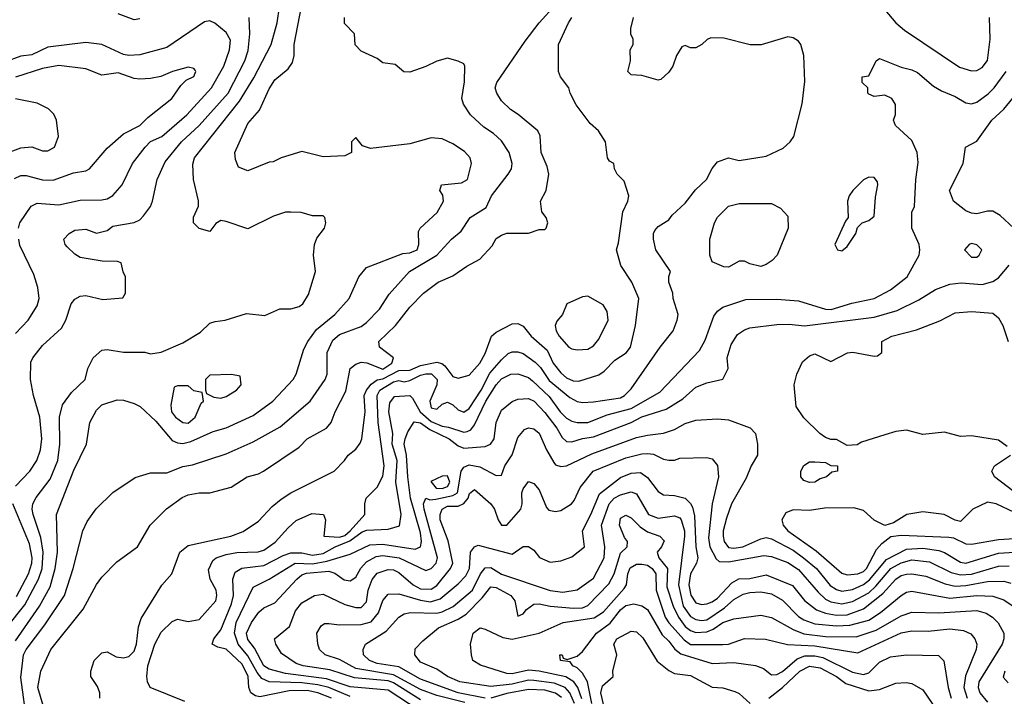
# Model space of a CAD drawing. Header units: inches. Extents: x 1793389 to 1900389, y 320802 to 470796.
# Tile 301 of 656: x 1835626 to 1839272, y 403857 to 406362. Entities that reach past the tile are written whole.
import ezdxf

# ---------------------------------------------------------------- set-up
doc = ezdxf.new("R2010")
doc.units = ezdxf.units.IN
doc.header["$MEASUREMENT"] = 0
doc.layers.add('B8430', color=7, linetype='Continuous')

msp = doc.modelspace()

# ---------------------------------------------------------------- linework, layer by layer
at = {"layer": 'B8430', "color": 2}
for points, elevation in [([(1835610, 404062), (1835698.9, 404190), (1835738, 404262), (1835756.9, 404330), (1835765.1, 404390), (1835762, 404530), (1835826.5, 404693.5), (1835873.2, 404790), (1835886, 404870), (1835910, 404916), (1835930, 404936), (1835986, 404954), (1836010, 404953), (1836050, 404940.5), (1836071.3, 404930), (1836130, 404875.5), (1836190, 404804), (1836210, 404794.9), (1836230, 404792.4), (1836259.7, 404800.3), (1836342.6, 404837.4), (1836390, 404850.4), (1836490, 404896.3), (1836562.7, 404950), (1836638, 405030), (1836649.5, 405050), (1836677.5, 405142.5), (1836692.7, 405170), (1836725.3, 405214.7), (1836792.3, 405270), (1836846, 405330), (1836881.2, 405410), (1836910, 405444.7), (1837043.9, 405496.1), (1837070, 405499.3), (1837098, 405510), (1837103.7, 405530), (1837102, 405578), (1837109, 405590), (1837171.5, 405648.5), (1837195.1, 405690), (1837192.1, 405712.1), (1837181.2, 405730), (1837188, 405750), (1837262, 405758), (1837284, 405770), (1837299, 405830), (1837294, 405850), (1837273.4, 405873.4), (1837230, 405902.7), (1837190, 405921.2), (1837150, 405925.2), (1837070, 405902.7), (1836925.2, 405885.2), (1836895.3, 405895.3), (1836870, 405926), (1836854, 405910), (1836854, 405870), (1836830, 405858), (1836750, 405854), (1836670, 405874), (1836594, 405850), (1836564.7, 405835.3), (1836550, 405834), (1836470, 405802), (1836436.4, 405816.4), (1836424.7, 405844.7), (1836422, 405870), (1836470, 405978), (1836513.3, 406026.7), (1836550, 406106), (1836570, 406138.8), (1836620.1, 406179.9), (1836636.2, 406203.8), (1836642, 406230), (1836642, 406270), (1836676.2, 406450)], 306), ([(1835722, 403790), (1835692.7, 403890), (1835704.5, 403950), (1835740.9, 404030), (1835860.1, 404179.9), (1835910, 404271.3), (1835930, 404298), (1835985.6, 404354.4), (1836062, 404410), (1836109, 404490), (1836169.5, 404550.5), (1836227.5, 404592.5), (1836250, 404602.8), (1836290, 404610.7), (1836330, 404610.8), (1836409.3, 404630.7), (1836468, 404670), (1836510, 404680.7), (1836528.7, 404690), (1836661.2, 404778.8), (1836690, 404810.7), (1836762, 404850), (1836779, 404870), (1836794, 404910), (1836833.4, 404986.6), (1836849.8, 405070.2), (1836870, 405086.4), (1836890, 405093.8), (1836911.1, 405091.1), (1836970, 405068.2), (1837004.2, 405090), (1837009.5, 405110), (1836958.4, 405150), (1836955.1, 405170), (1837017, 405230), (1837070, 405297.3), (1837121.2, 405350), (1837175.3, 405390), (1837230, 405414), (1837282, 405450), (1837330, 405474.8), (1837375.5, 405524.5), (1837390, 405551.3), (1837410, 405564.7), (1837430, 405571), (1837510, 405571), (1837550, 405584.7), (1837570, 405584.7), (1837575.3, 405590), (1837582, 405610), (1837575.3, 405630), (1837559, 405650), (1837554, 405690), (1837575.3, 405730), (1837585.2, 405790), (1837578.6, 405818.6), (1837557.2, 405870), (1837552.5, 405932.5), (1837544, 405950), (1837471.5, 406011.5), (1837442.7, 406030), (1837410, 406061.2), (1837392.7, 406090), (1837387, 406110), (1837392.7, 406130), (1837497, 406283), (1837549.2, 406350), (1837610, 406417.3)], 298), ([(1835576.9, 404110), (1835645.1, 404194.9), (1835695.6, 404290), (1835708.7, 404330), (1835713.1, 404390), (1835704.2, 404444.2), (1835675.1, 404530), (1835671.8, 404550), (1835674.5, 404570), (1835686.7, 404593.3), (1835738.8, 404661.2), (1835766.6, 404730), (1835774.3, 404790), (1835773.6, 404890), (1835784.2, 404935.8), (1835818, 404982), (1835868.7, 405030), (1835878, 405070), (1835898, 405110), (1835930, 405138), (1835950, 405141), (1836010, 405131), (1836088.9, 405131.1), (1836110, 405124.7), (1836150, 405131.3), (1836230, 405166), (1836295.5, 405204.5), (1836330, 405238), (1836350, 405244.7), (1836386, 405250), (1836465.6, 405274.4), (1836533.6, 405266.4), (1836588.4, 405291.6), (1836630, 405291), (1836660.2, 405299.8), (1836674, 405310), (1836695.5, 405344.5), (1836721.2, 405430), (1836713.2, 405490), (1836717.2, 405530), (1836726.6, 405553.4), (1836754, 405590), (1836759, 405610), (1836755.3, 405630), (1836750, 405635.3), (1836710, 405635.3), (1836668.4, 405648.4), (1836630, 405649), (1836610, 405649), (1836565.4, 405634.6), (1836470, 405588), (1836390, 405615.3), (1836370, 405618), (1836352, 405608), (1836330, 405578), (1836290, 405588.7), (1836268.7, 405610), (1836268.9, 405631.1), (1836288.4, 405671.6), (1836288.4, 405691.6), (1836269.2, 405770), (1836266.8, 405826.8), (1836272.7, 405850), (1836439.5, 406060.5), (1836493, 406147), (1836556.9, 406270), (1836579.5, 406350), (1836587.6, 406410)], 310), ([(1836070, 406365.2), (1836050, 406361.2), (1835990, 406384)], 314), ([(1838830, 406398.8), (1838870.8, 406350), (1838902.8, 406322.8), (1839105.7, 406185.7), (1839150, 406173), (1839170, 406173.4), (1839190, 406184.9), (1839209.6, 406210.4), (1839219.7, 406290), (1839216.9, 406370)], 290), ([(1835620.9, 405590), (1835626.6, 405610), (1835668.3, 405671.7), (1835690, 405683), (1835770, 405676.4), (1835850, 405694.4), (1835930, 405694.9), (1835950, 405699.1), (1835970, 405710.8), (1836005.2, 405750), (1836043.7, 405830), (1836090, 405890.6), (1836110, 405910.4), (1836152.3, 405930), (1836244.5, 406010), (1836336, 406110), (1836381.6, 406190), (1836402.9, 406250), (1836406.6, 406286.6), (1836390, 406314), (1836348.9, 406348.9), (1836330, 406358), (1836310, 406354), (1836170, 406259.5), (1836070, 406232), (1836030.4, 406229.6), (1836010, 406233.6), (1835930, 406269.6), (1835870, 406278), (1835730, 406260.7), (1835670, 406231.8), (1835630, 406227), (1835570, 406204.2)], 318), ([(1835610, 404634.8), (1835662.7, 404690), (1835689.6, 404730.4), (1835702.9, 404770), (1835707.3, 404810), (1835700.7, 404890), (1835677, 404970), (1835666, 405030), (1835666.3, 405093.7), (1835674, 405110), (1835710, 405156), (1835780.1, 405219.9), (1835796, 405250), (1835816, 405310), (1835830, 405326.8), (1835850, 405338.8), (1835870, 405340.7), (1835933.6, 405326.4), (1836007.3, 405332.7), (1836018, 405350), (1836018, 405410), (1836008.4, 405428.4), (1836002, 405462), (1835987.3, 405467.3), (1835931.6, 405468.4), (1835850, 405482), (1835830, 405494), (1835801.5, 405521.5), (1835794, 405530), (1835789, 405550), (1835808.7, 405570), (1835830, 405582.8), (1835870, 405586), (1835910, 405572), (1835950, 405582), (1835970, 405598), (1836050, 405610.8), (1836070, 405621), (1836084.1, 405635.9), (1836109.5, 405670.5), (1836118, 405690), (1836135.1, 405770), (1836164.4, 405835.6), (1836225.1, 405910), (1836289.8, 405970.2), (1836397.3, 406090), (1836458.9, 406210), (1836472.1, 406247.9), (1836477.6, 406310), (1836476, 406370)], 314), ([(1835653.2, 403753.2), (1835630, 403926), (1835639.7, 404010), (1835649.8, 404030.2), (1835718.4, 404121.6), (1835791.6, 404230), (1835823.6, 404330), (1835859.3, 404470), (1835875.5, 404504.5), (1835909.4, 404550.6), (1835970, 404611), (1836053.2, 404666.8), (1836110, 404684), (1836170, 404684), (1836230, 404708), (1836265.8, 404714.2), (1836390, 404754), (1836490, 404799.3), (1836590, 404854), (1836701.2, 404950), (1836757, 405030), (1836763.7, 405050), (1836764.2, 405130), (1836785, 405175), (1836810, 405197), (1836890, 405225.5), (1836910, 405240.7), (1836958, 405290), (1836993.8, 405346.2), (1837069.5, 405430), (1837170, 405490.4), (1837225.2, 405550), (1837260.9, 405579.1), (1837294, 405630), (1837353.3, 405666.7), (1837372.7, 405710), (1837435.1, 405790), (1837446.6, 405810), (1837449.4, 405830), (1837438, 405870), (1837410, 405913.2), (1837380.7, 405940.7), (1837343.9, 405963.9), (1837295.3, 406010), (1837269.5, 406049.5), (1837262.7, 406070), (1837272.3, 406132.3), (1837274, 406190), (1837270, 406198), (1837250, 406208.7), (1837210, 406219), (1837170, 406209), (1837130, 406189), (1837070, 406168), (1837048.4, 406168.4), (1837016.4, 406196.4), (1836970, 406202), (1836950, 406218), (1836890, 406246), (1836868.4, 406268.4), (1836866, 406310), (1836828.4, 406348.4), (1836828, 406370)], 302), ([(1835922, 403850), (1835922, 403870), (1835913.6, 403893.6), (1835888.7, 403930), (1835888.7, 403950), (1835902, 403990), (1835930, 404018), (1835950, 404022), (1835983.5, 404003.5), (1836010, 403998.8), (1836030, 404004), (1836050, 404024), (1836058, 404050), (1836065.4, 404114.6), (1836075.3, 404144.7), (1836152.1, 404267.9), (1836188.7, 404310), (1836219, 404390), (1836250, 404414.8), (1836408, 404450), (1836453.4, 404466.6), (1836510, 404504.9), (1836561, 404559), (1836593.4, 404586.6), (1836630, 404610.7), (1836790, 404691), (1836828.7, 404730), (1836842, 404750), (1836870, 404771.3), (1836886.3, 404793.7), (1836892.3, 404810), (1836904.7, 404910), (1836901.7, 404970), (1836909.8, 404990), (1836927.2, 405012.8), (1836950, 405028.2), (1836970, 405031.8), (1837030, 405063.5), (1837070, 405064.9), (1837110, 405081.8), (1837170, 405094), (1837188.9, 405088.9), (1837200.3, 405080.3), (1837230, 405040.7), (1837250, 405034.8), (1837290, 405046), (1837329.4, 405090.6), (1837350, 405126), (1837372.7, 405190), (1837390, 405204.9), (1837450, 405236), (1837470, 405237.3), (1837490, 405227.3), (1837519.3, 405190), (1837579, 405139), (1837601.1, 405090), (1837630, 405054.9), (1837650, 405035.5), (1837675.1, 405024.9), (1837696.6, 405023.4), (1837770, 405047.3), (1837790, 405060.7), (1837830, 405102), (1837871, 405129), (1837887.6, 405150), (1837906.6, 405230), (1837918, 405330), (1837892, 405390), (1837852.1, 405452.1), (1837836, 405510), (1837843.7, 405536.3), (1837859.3, 405650), (1837877.2, 405690), (1837881.2, 405710), (1837864, 405764), (1837838, 405790), (1837828, 405810), (1837826, 405830), (1837810, 405838), (1837802, 405850), (1837795.3, 405910), (1837768.7, 405950), (1837738, 405978), (1837687, 406047), (1837664, 406090), (1837659, 406110), (1837629, 406150), (1837621.2, 406170), (1837620.9, 406250), (1837620.9, 406270), (1837658, 406350), (1837670, 406370.7)], 294), ([(1836237.4, 403837.4), (1836109.3, 403890), (1836099.5, 403910), (1836096.2, 403930), (1836099.7, 403970), (1836126, 404050), (1836150, 404094.8), (1836190, 404134), (1836210, 404142), (1836250, 404133.4), (1836290, 404140.7), (1836351.6, 404210), (1836355.6, 404230), (1836353.3, 404250), (1836331.6, 404290), (1836324.9, 404324.9), (1836340.9, 404359.1), (1836353.2, 404370), (1836390, 404381.7), (1836430, 404388.8), (1836508.2, 404391.8), (1836530, 404397.6), (1836572.2, 404427.8), (1836619.3, 404480.7), (1836650, 404508), (1836706.9, 404533.1), (1836750.6, 404530), (1836758.7, 404510), (1836752, 404450), (1836810, 404445.9), (1836830, 404452.7), (1836850, 404469.2), (1836904.2, 404530), (1836904, 404570), (1836908.7, 404590), (1836950, 404631), (1836970, 404671.3), (1836975.8, 404710), (1836952.9, 404870), (1836949.8, 404970), (1836959.7, 404990), (1837010, 405021.2), (1837030, 405026.5), (1837050, 405021.3), (1837070, 405025.8), (1837110, 405045.4), (1837130, 405051), (1837150.2, 405050.2), (1837171.5, 405030), (1837170.2, 405009.8), (1837144.2, 404950), (1837150, 404925.5), (1837170, 404920.5), (1837190, 404938), (1837210, 404946.4), (1837230, 404935.8), (1837250, 404917.1), (1837270, 404908.4), (1837290, 404922.4), (1837334, 404990), (1837367.2, 405052.8), (1837410, 405103.1), (1837434.2, 405125.8), (1837450, 405132.7), (1837470, 405132.4), (1837490, 405126), (1837534.2, 405094.2), (1837554.3, 405074.3), (1837586.4, 405026.4), (1837663.4, 404963.4), (1837690, 404948.2), (1837710, 404944.4), (1837750, 404947.2), (1837850, 404961.6), (1837865.2, 404970), (1837890, 404994.8), (1837997.2, 405150), (1838045.2, 405210), (1838060.9, 405250), (1838063.7, 405270), (1838045.2, 405330), (1838044, 405350), (1838029.2, 405390), (1838029, 405411), (1838035.3, 405430), (1837981.2, 405510), (1837972.7, 405550), (1837972.7, 405570), (1837978, 405582), (1837990, 405596), (1838030, 405621), (1838042, 405638), (1838090, 405682.8), (1838128, 405732), (1838169, 405770), (1838189.5, 405810.5), (1838210, 405836), (1838250, 405851), (1838290, 405841), (1838390, 405856.3), (1838453.1, 405886.9), (1838479.3, 405910), (1838492.7, 405930), (1838523.7, 406050), (1838533.6, 406133.6), (1838529, 406230), (1838519, 406270), (1838510, 406282), (1838490, 406295.3), (1838470, 406299), (1838370.9, 406269.1), (1838330.9, 406269.1), (1838233.6, 406293.6), (1838185.4, 406294.6), (1838171.1, 406288.9), (1838152, 406270), (1838130, 406258), (1838110, 406258), (1838090, 406266), (1838078, 406262), (1838058, 406230), (1838044.7, 406190), (1838030, 406168), (1837999.6, 406140.4), (1837990, 406138), (1837930, 406155.3), (1837890, 406158), (1837878, 406170), (1837888, 406210), (1837886, 406250), (1837898, 406270), (1837898, 406290), (1837888.7, 406308.7), (1837889, 406329), (1837899.3, 406370)], 290), ([(1836780.7, 403850), (1836729.3, 403870), (1836690, 403877.8), (1836623.1, 403876.9), (1836515.3, 403855.3), (1836498.4, 403858.4), (1836481.2, 403870), (1836474.5, 403890), (1836472.1, 403930), (1836450, 403975.8), (1836390, 404031.8), (1836358.9, 404038.9), (1836339, 404050), (1836345.2, 404070), (1836370, 404102.8), (1836410, 404198.8), (1836417.7, 404230), (1836415.1, 404290), (1836423.1, 404316.9), (1836448.5, 404331.5), (1836530, 404341.5), (1836601.5, 404378.5), (1836630, 404388.1), (1836670, 404388.3), (1836710, 404379.3), (1836750, 404385.8), (1836793.6, 404410), (1836847.8, 404432.2), (1836893.9, 404466.1), (1836911.8, 404471.8), (1836990, 404475.5), (1837032.1, 404487.9), (1837038.4, 404530), (1837018.7, 404650), (1837023.5, 404730), (1837004.5, 404790), (1837007.3, 404830), (1836993, 404910), (1836996.1, 404943.9), (1837013.3, 404966.7), (1837070.3, 404970.3), (1837080.9, 404960.9), (1837109.1, 404910), (1837150, 404874.5), (1837190, 404857.2), (1837213.8, 404853.8), (1837270, 404834.9), (1837283.3, 404836.7), (1837296.3, 404843.7), (1837310, 404862), (1837352.4, 404950), (1837390, 405010.5), (1837410, 405032.4), (1837444, 405050), (1837470, 405050.4), (1837510, 405037.1), (1837525.1, 405025.1), (1837586.5, 404966.5), (1837627.2, 404910), (1837650, 404887), (1837670, 404875.3), (1837690, 404870.3), (1837730, 404870.3), (1837801.6, 404898.4), (1837890, 404922.8), (1837996.6, 404983.4), (1838143.3, 405136.7), (1838164.4, 405175.6), (1838195.9, 405264.1), (1838210, 405282.8), (1838230, 405297.3), (1838314.6, 405325.4), (1838430, 405327.3), (1838510, 405320.7), (1838610, 405290.4), (1838630.8, 405289.2), (1838707, 405313), (1838789.7, 405330.3), (1838850, 405361.6), (1838912.7, 405410), (1838957.2, 405490), (1838959, 405510), (1838957.2, 405530), (1838929, 405590), (1838929.1, 405649.1), (1838939, 405670), (1838943.7, 405770), (1838952.9, 405832.9), (1838949.2, 405870), (1838930, 405915.3), (1838868.7, 405970), (1838862, 405990), (1838868.4, 406011.6), (1838868.4, 406048.4), (1838855.3, 406070), (1838830, 406082), (1838790, 406078), (1838770, 406086), (1838766, 406090), (1838766, 406110), (1838746, 406130), (1838746, 406150), (1838770, 406154), (1838798, 406210), (1838810, 406218), (1838890, 406186), (1838930, 406176), (1838950, 406166), (1839010, 406116), (1839038.8, 406098.8), (1839090, 406077.3), (1839130, 406054), (1839150, 406050.6), (1839170, 406056.3), (1839212.5, 406087.5), (1839234.5, 406110), (1839278.4, 406170)], 286), ([(1835606.5, 405773.5), (1835630, 405784.9), (1835650, 405785.5), (1835710, 405768.5), (1835750, 405768.4), (1835824.9, 405795.1), (1835870, 405803), (1835884, 405810), (1835950, 405886), (1836010, 405938.8), (1836070, 405970.8), (1836100.1, 405999.9), (1836189, 406070), (1836222, 406118), (1836242, 406138), (1836270, 406151.3), (1836278, 406170), (1836275.3, 406175.3), (1836270, 406181.2), (1836250, 406186), (1836192, 406170), (1836148, 406152), (1836110, 406143.7), (1836070, 406142), (1836050, 406144.5), (1835990, 406165.2), (1835930, 406157.2), (1835870, 406179.5), (1835770, 406192.8), (1835710, 406181.3), (1835610, 406149.7)], 322), ([(1835590, 405873), (1835630, 405888), (1835670.7, 405890.7), (1835710, 405876), (1835730, 405876), (1835754, 405890), (1835769, 405930), (1835762, 405990), (1835752.5, 406012.5), (1835732.5, 406032.5), (1835690, 406053.2), (1835610, 406069.3)], 326), ([(1839306.6, 405590), (1839257.2, 405637.2), (1839230, 405652.7), (1839210, 405653.2), (1839170, 405642.7), (1839150, 405645.2), (1839130, 405654), (1839084, 405690), (1839069.3, 405730), (1839119, 405830), (1839128, 405890), (1839170, 405912), (1839225.2, 405990), (1839270, 406030.6), (1839314.6, 406085.4)], 282), ([(1835610, 405200.7), (1835657.2, 405250), (1835690, 405302), (1835697.2, 405330), (1835692.7, 405370), (1835678, 405418), (1835625.8, 405525.8), (1835622, 405550)], 318), ([(1836850, 403855.5), (1836770, 403889), (1836730, 403899.2), (1836670, 403906.7), (1836550, 403909.8), (1836522.8, 403922.8), (1836504.7, 403944.7), (1836470, 404006.6), (1836434.8, 404050), (1836420.8, 404090), (1836427.6, 404130), (1836490, 404260.7), (1836550, 404290.4), (1836646, 404350), (1836710, 404347.4), (1836762.9, 404357.1), (1836850, 404383), (1836922.2, 404417.8), (1836970, 404420.2), (1837090, 404401.1), (1837109.7, 404410.3), (1837113.1, 404430), (1837110, 404462), (1837073.5, 404590), (1837062.6, 404670), (1837058.7, 404750), (1837049.8, 404790), (1837052.6, 404810), (1837063.6, 404836.4), (1837086.6, 404873.4), (1837110, 404868.8), (1837144.2, 404844.2), (1837216.4, 404810), (1837250, 404783.8), (1837270, 404775.3), (1837350, 404781.6), (1837369, 404790), (1837382.7, 404810), (1837389.6, 404870), (1837410, 404916.3), (1837450, 404948), (1837470, 404957.1), (1837510, 404959.5), (1837530.4, 404950), (1837570, 404908.2), (1837615.3, 404850), (1837634.7, 404814.7), (1837650, 404800.5), (1837670, 404799.5), (1837710, 404811.8), (1837750, 404817.4), (1837890, 404870.3), (1837930, 404891.6), (1838019.5, 404920.5), (1838081.5, 404958.5), (1838130, 405002), (1838170, 405017.3), (1838229, 405031), (1838249, 405070), (1838246, 405110), (1838260.1, 405159.9), (1838283.3, 405196.7), (1838310, 405214), (1838330, 405220.7), (1838430, 405234), (1838475.1, 405235.1), (1838531.5, 405228.5), (1838790, 405260.3), (1838874.7, 405285.3), (1838955.6, 405324.4), (1839017.5, 405362.5), (1839070, 405382.8), (1839112.7, 405387.3), (1839190, 405381.6), (1839230, 405392.7), (1839250, 405406), (1839290, 405453.4)], 282), ([(1839282, 404782), (1839250, 404805.2), (1839150, 404821.2), (1839110, 404819), (1839050, 404835.1), (1838970, 404826.6), (1838910, 404842.7), (1838870, 404837.2), (1838830, 404825.2), (1838742.8, 404797.2), (1838727.3, 404787.3), (1838690, 404786), (1838650, 404808), (1838630, 404808), (1838610, 404815.3), (1838589.3, 404829.3), (1838530, 404888), (1838501.2, 404930), (1838494, 405010), (1838504, 405050), (1838524.7, 405095.3), (1838550, 405118), (1838570, 405124.7), (1838630, 405096), (1838691.7, 405128.3), (1838710.4, 405130.4), (1838790, 405116), (1838802, 405118), (1838818, 405130), (1838818, 405170), (1838855.3, 405190), (1838946.2, 405213.8), (1839033, 405247), (1839090, 405276.3), (1839150, 405282), (1839230, 405276), (1839250, 405258), (1839266.8, 405230), (1839286.8, 405170)], 278), ([(1837104.8, 403804.8), (1836990, 403879.8), (1836850, 403892.5), (1836761.7, 403921.7), (1836610, 403940.7), (1836550, 403956.9), (1836530, 403969.7), (1836494.6, 404034.6), (1836470, 404067.3), (1836466, 404090), (1836484.2, 404130), (1836511.3, 404168.7), (1836530, 404184.9), (1836570, 404202.8), (1836651.8, 404290), (1836670, 404306.4), (1836687.2, 404312.8), (1836770, 404320.2), (1836792.4, 404312.4), (1836827.7, 404287.7), (1836850, 404284.9), (1836870, 404298), (1836888.9, 404331.1), (1836910, 404354.9), (1836945.7, 404374.3), (1836970, 404377.6), (1837030.7, 404370), (1837130, 404323), (1837150, 404330.4), (1837167.6, 404350), (1837172.4, 404370), (1837123.5, 404550), (1837121.6, 404570), (1837129.3, 404590), (1837143.9, 404583.9), (1837166.4, 404586.4), (1837230, 404600.6), (1837246.6, 404610), (1837260.4, 404690), (1837270, 404704.9), (1837290, 404713.4), (1837330, 404706), (1837390, 404674), (1837410, 404676), (1837422, 404710), (1837449.7, 404750.3), (1837470, 404814.8), (1837494.8, 404845.2), (1837510, 404850.7), (1837530, 404847.3), (1837550, 404830.7), (1837576.4, 404770), (1837603.1, 404723.1), (1837610, 404714), (1837630, 404707.7), (1837650, 404710.4), (1837744.9, 404755.1), (1837910, 404814.6), (1837950, 404824.2), (1838010, 404830.6), (1838050, 404844.9), (1838090, 404866.8), (1838130, 404878.8), (1838210, 404884), (1838250, 404880.7), (1838330.5, 404850.5), (1838351, 404830), (1838358, 404790), (1838358, 404750), (1838334.8, 404710), (1838316.1, 404663.9), (1838262, 404570), (1838243.4, 404516.6), (1838230.3, 404470), (1838230.3, 404450.3), (1838234, 404430), (1838250, 404407.4), (1838270, 404405.2), (1838304, 404410), (1838370, 404440.3), (1838390, 404444.9), (1838410, 404439.5), (1838490, 404397.7), (1838528.5, 404370), (1838577, 404330), (1838627.5, 404267.5), (1838650, 404252), (1838670, 404246.3), (1838710, 404252.7), (1838750, 404271.3), (1838772.2, 404287.8), (1838836.2, 404363.8), (1838910, 404401.3), (1838970, 404404.9), (1839030, 404396.1), (1839050, 404388.9), (1839110, 404353.4), (1839130, 404350.3), (1839250, 404386.9), (1839310.2, 404390.2)], 278), ([(1837110, 403843.8), (1837010, 403906.3), (1836990, 403914.1), (1836865.6, 403925.6), (1836774.7, 403954.7), (1836675.3, 403970), (1836650, 403978.4), (1836595.5, 404015.5), (1836574, 404050), (1836569.2, 404070), (1836625.1, 404114.9), (1836647.3, 404172.7), (1836670, 404203), (1836718, 404230), (1836750, 404234.8), (1836830, 404196.4), (1836870, 404185.7), (1836890, 404185.3), (1836910, 404206.8), (1836915.8, 404250), (1836931, 404289), (1836950, 404312.4), (1836990, 404326.4), (1837010, 404324.9), (1837030, 404315.3), (1837082.4, 404270), (1837110, 404255.2), (1837150, 404253.1), (1837170, 404266.7), (1837220.5, 404330), (1837229.7, 404350), (1837213, 404433), (1837182.4, 404510), (1837182.4, 404530), (1837190, 404550.3), (1837210, 404560.3), (1837250, 404561.1), (1837269.8, 404570.2), (1837286.6, 404590), (1837292, 404608), (1837310, 404622.8), (1837370.7, 404570), (1837384, 404550), (1837397.3, 404510), (1837410, 404491), (1837430, 404491), (1837481.2, 404550), (1837486, 404570), (1837485.1, 404610), (1837490, 404624.7), (1837510, 404652), (1837530, 404644.7), (1837550, 404621), (1837576.3, 404556.3), (1837585.5, 404545.5), (1837610, 404540.7), (1837630, 404544.9), (1837669, 404570), (1837678.6, 404581.4), (1837700.9, 404630), (1837749.4, 404690), (1837870, 404739.6), (1837930, 404754.9), (1837950, 404755.8), (1837973.4, 404753.4), (1838010, 404734.8), (1838030, 404730.8), (1838050, 404731), (1838070, 404738.8), (1838170, 404741), (1838190, 404736), (1838210, 404711.3), (1838213, 404670), (1838190.4, 404570), (1838176.5, 404443.5), (1838181.1, 404410), (1838205.3, 404365.3), (1838215.9, 404355.9), (1838250, 404354.6), (1838381.7, 404378.3), (1838410, 404374.6), (1838470, 404351.8), (1838510, 404326.7), (1838582.2, 404242.2), (1838610, 404216.5), (1838630, 404206.5), (1838670, 404198.6), (1838710, 404208), (1838770, 404240.2), (1838795.8, 404264.2), (1838851.2, 404330), (1838890, 404351.2), (1838930, 404362), (1838994.3, 404354.3), (1839075.6, 404315.6), (1839110, 404306), (1839150, 404309.3), (1839250, 404338.3), (1839290, 404340.3)], 274), ([(1839330, 404597.6), (1839235.3, 404670), (1839226, 404690), (1839235.3, 404710), (1839295.3, 404750)], 278), ([(1837274.4, 403834.4), (1837170, 403859.8), (1837110, 403881.6), (1837010, 403936.8), (1836870, 403959.8), (1836810, 403993), (1836757.2, 404010), (1836736, 404030), (1836729.2, 404050.8), (1836726, 404090), (1836742, 404118), (1836754, 404126), (1836770, 404126.8), (1836810, 404122), (1836890, 404122.6), (1836927.3, 404132.7), (1836954.7, 404165.3), (1836970, 404211), (1836990, 404235.5), (1837030, 404235.8), (1837110, 404212.3), (1837146.5, 404206.5), (1837182.3, 404217.7), (1837250, 404272.7), (1837277.4, 404302.6), (1837291.1, 404330), (1837294.5, 404390), (1837310, 404410.8), (1837324.1, 404415.9), (1837450, 404382.8), (1837490, 404411), (1837510, 404412), (1837530, 404398), (1837550.5, 404370.5), (1837590, 404354), (1837630, 404358.8), (1837670, 404373.4), (1837717, 404410), (1837709.4, 404470), (1837741.1, 404530), (1837773, 404607), (1837850, 404666.7), (1837890, 404682.4), (1837925.2, 404685.2), (1837950, 404667.3), (1837990, 404614.8), (1838010, 404602.8), (1838050, 404600.5), (1838090, 404590.4), (1838110, 404570.7), (1838116.7, 404556.7), (1838124.8, 404524.8), (1838129.1, 404410), (1838137.4, 404370), (1838131.8, 404350), (1838109.4, 404310.6), (1838104.2, 404270), (1838111.3, 404231.3), (1838130, 404203.1), (1838150, 404197), (1838170, 404198.7), (1838190, 404207.2), (1838210, 404220.3), (1838263, 404277), (1838288.7, 404291.3), (1838330, 404293.4), (1838390, 404306.4), (1838487.6, 404267.6), (1838531.5, 404211.5), (1838576.5, 404176.5), (1838610, 404164.4), (1838650, 404157.6), (1838690, 404158.6), (1838750, 404180.9), (1838822, 404238), (1838870, 404290.3), (1838890, 404304.2), (1838910, 404308.9), (1838930, 404310.3), (1838981.8, 404301.8), (1839053.1, 404273.1), (1839090, 404264.7), (1839130, 404267.2), (1839210, 404281.5), (1839270, 404282.6), (1839295.9, 404275.9)], 270), ([(1837350, 403849.8), (1837249.3, 403869.3), (1837110, 403920.3), (1837030, 403966.4), (1836950, 403978.7), (1836920.9, 403990), (1836899.3, 404010), (1836898, 404030), (1836906, 404050), (1836982.6, 404097.4), (1837029.4, 404150), (1837050, 404161.6), (1837073.3, 404166.7), (1837170, 404164.4), (1837190.7, 404169.3), (1837230.7, 404189.3), (1837302.6, 404250), (1837332.3, 404310), (1837350, 404332), (1837370, 404333.4), (1837410, 404308.9), (1837590, 404248.9), (1837637.4, 404242.6), (1837690, 404250.6), (1837750, 404294.8), (1837789.6, 404370), (1837792.6, 404410), (1837779.8, 404490), (1837808.4, 404570), (1837827.6, 404590), (1837850, 404603.1), (1837890, 404614.4), (1837910, 404606.8), (1837954, 404530), (1837990, 404516.5), (1838050, 404524.9), (1838070, 404517.1), (1838075.8, 404510), (1838087.4, 404470), (1838087.6, 404450), (1838065.8, 404270), (1838082.6, 404190), (1838110, 404151.8), (1838130, 404140.9), (1838150, 404136.9), (1838170, 404139.6), (1838235.7, 404184.3), (1838270, 404215.8), (1838304.9, 404235.1), (1838330, 404241.1), (1838370, 404243.7), (1838410, 404236.5), (1838450, 404212.4), (1838510, 404152.2), (1838530, 404140.3), (1838570, 404125.5), (1838650, 404117.8), (1838700, 404120), (1838770, 404139), (1838813.4, 404166.6), (1838890, 404230.4), (1838910, 404242.4), (1838930, 404246.7), (1839070, 404220.2), (1839170, 404230.2), (1839230, 404227), (1839270, 404214), (1839304.9, 404190)], 266), ([(1835613.8, 404226.2), (1835658.7, 404310), (1835670.8, 404350), (1835671.8, 404370), (1835661.6, 404421.6), (1835599.7, 404570)], 314), ([(1839310, 404536.9), (1839242, 404570), (1839210, 404575.6), (1839154.8, 404550), (1839110, 404504), (1839090, 404508.7), (1839049.4, 404529.4), (1838970, 404539.5), (1838910.5, 404529.5), (1838861.4, 404498.6), (1838830, 404489), (1838790, 404509), (1838750, 404545.2), (1838715.1, 404555.1), (1838606.6, 404553.4), (1838550, 404544.2), (1838490, 404547), (1838463.4, 404536.6), (1838448, 404510), (1838452.7, 404490), (1838470.5, 404470), (1838575.3, 404395.3), (1838670, 404312.7), (1838690, 404306.7), (1838730, 404310.3), (1838750, 404319.5), (1838761.3, 404330), (1838799.1, 404400.9), (1838818, 404422), (1838851.9, 404448.1), (1838890, 404454), (1839066.6, 404446.6), (1839083.4, 404443.4), (1839130, 404421.6), (1839150, 404420.4), (1839250, 404438), (1839310, 404441.1)], 282), ([(1837680.2, 403830), (1837663.1, 403870), (1837646, 403890), (1837605.1, 403905.1), (1837530, 403915.9), (1837510, 403916.5), (1837450, 403901.4), (1837370, 403892.6), (1837255.3, 403910), (1837210, 403929.7), (1837170, 403957.6), (1837110, 403983.7), (1837089.3, 404010), (1837090, 404032), (1837118, 404062), (1837176, 404110), (1837250, 404142), (1837278.8, 404161.2), (1837338.5, 404221.5), (1837370, 404262), (1837390, 404259.5), (1837444, 404230), (1837459.1, 404210), (1837470, 404154), (1837490, 404162), (1837502, 404178), (1837530, 404198), (1837550, 404199.3), (1837590, 404190.3), (1837676.3, 404183.7), (1837710, 404184.7), (1837730, 404193.4), (1837807.2, 404272.8), (1837827.1, 404310), (1837850, 404386.8), (1837875.3, 404410), (1837876, 404430), (1837865.1, 404445.1), (1837847, 404490), (1837850, 404516), (1837870, 404527.3), (1837890, 404517.1), (1837923.9, 404483.9), (1837950, 404465.5), (1837996, 404450), (1838012.3, 404432.3), (1838002.8, 404410), (1837986.8, 404390), (1837993, 404370), (1838024.9, 404330), (1838022.7, 404262.7), (1838045.2, 404190), (1838064.9, 404150), (1838090, 404115.6), (1838110, 404100.2), (1838130, 404092.6), (1838170, 404095.5), (1838194.1, 404105.9), (1838230, 404130.3), (1838270, 404143.1), (1838370, 404157.1), (1838410, 404148.2), (1838490, 404104.2), (1838530, 404087.9), (1838610, 404078.6), (1838722.9, 404077.1), (1838797.7, 404102.3), (1838890, 404155.3), (1838930, 404168.4), (1839030, 404165.7), (1839170, 404174.9), (1839204.8, 404164.8), (1839227.7, 404150), (1839248.7, 404128.7), (1839270.6, 404090), (1839270.6, 404070), (1839263.8, 404050), (1839178, 403910), (1839175.3, 403890), (1839181.3, 403870), (1839210, 403834.9)], 262), ([(1837707.9, 403847.9), (1837692.9, 403890), (1837678.3, 403910), (1837648.4, 403928.4), (1837550, 403949.8), (1837510, 403953.3), (1837450, 403939.7), (1837430, 403941.3), (1837331.7, 403971.7), (1837304, 403990), (1837299, 404010), (1837295.3, 404050), (1837305.2, 404090), (1837330.6, 404110.6), (1837350, 404106), (1837414.6, 404074.6), (1837450, 404068.7), (1837550, 404090.4), (1837638, 404130), (1837752.8, 404147.2), (1837787.3, 404170), (1837864.1, 404255.9), (1837873, 404270), (1837878.3, 404310), (1837886.9, 404333.1), (1837910, 404346), (1837930, 404346.3), (1837950, 404342.3), (1837968.4, 404330), (1837981.7, 404310), (1837982.3, 404250), (1838016.5, 404150), (1838030, 404128.7), (1838085.9, 404065.9), (1838110, 404049.1), (1838230, 404048.5), (1838250, 404050.4), (1838310, 404070.4), (1838388.1, 404068.1), (1838468.5, 404048.5), (1838570, 404043.2), (1838730, 404017.6), (1838890, 404092), (1838930, 404098.7), (1838990, 404097.6), (1839070, 404106.7), (1839120.9, 404100.9), (1839148.1, 404088.1), (1839162.8, 404070), (1839170.6, 404050), (1839167.7, 404030), (1839127.7, 403932.3), (1839121.5, 403890), (1839134.3, 403850)], 258), ([(1837744.8, 403830), (1837728.6, 403910), (1837710, 403942.9), (1837690, 403962), (1837674, 403970), (1837664.7, 403984.7), (1837628, 403990), (1837626, 404010), (1837634, 404010), (1837638, 403998), (1837652.7, 403992.7), (1837690, 404006), (1837710, 404022.8), (1837762, 404090), (1837812.2, 404127.8), (1837850, 404176.5), (1837870, 404193.1), (1837899.5, 404199.5), (1837930, 404192.4), (1837950, 404178), (1838004.4, 404084.4), (1838030, 404060.5), (1838051.3, 404031.3), (1838074.3, 404014.3), (1838190, 403978), (1838270, 403982.4), (1838350, 403970.5), (1838379.9, 403959.9), (1838410, 403936), (1838430, 403937.3), (1838450, 403948.4), (1838504.4, 403995.6), (1838533.5, 404006.5), (1838570, 404006.8), (1838600.3, 404000.3), (1838710, 403946.3), (1838750, 403937.6), (1838770, 403943.8), (1838810, 403983), (1838850, 404003), (1838910, 404010.4), (1839027.7, 404007.7), (1839047.7, 403987.7), (1839063.7, 403890), (1839074.9, 403850)], 254), ([(1837791.3, 403811.3), (1837778, 403870), (1837783.8, 403896.2), (1837824, 403930), (1837822.7, 403950), (1837836.9, 404010), (1837826, 404050), (1837837.2, 404070), (1837890, 404098), (1837910, 404095.5), (1837933.9, 404073.9), (1837986.5, 403986.5), (1838030, 403952.4), (1838050, 403941.6), (1838110, 403934.4), (1838190, 403890.4), (1838230, 403888), (1838274.6, 403874.6), (1838290, 403867.3), (1838331, 403830)], 250), ([(1838399.5, 403850), (1838450.7, 403889.3), (1838514.7, 403950), (1838550, 403968.9), (1838590, 403962.6), (1838650, 403930.3), (1838684.8, 403904.8), (1838770, 403877), (1838810, 403881.6), (1838870, 403905.5), (1838907.9, 403907.9), (1838930, 403904), (1838970, 403881), (1839023, 403803)], 250), ([(1839273.4, 403950), (1839267.9, 403927.9), (1839286.7, 403906.7)], 266), ([(1837631.8, 403851.8), (1837610, 403868.6), (1837570, 403879.4), (1837510, 403882), (1837430, 403867), (1837370, 403849.8)], 266)]:
    msp.add_lwpolyline(points, dxfattribs=dict(at, elevation=elevation))
for points, elevation in [([(1838770, 405779), (1838750, 405768.7), (1838711.3, 405730), (1838698, 405710), (1838691.3, 405690), (1838694, 405630), (1838683.6, 405616.4), (1838644.7, 405530), (1838654, 405510), (1838670, 405506), (1838690, 405522), (1838722, 405570), (1838728, 405592), (1838746, 405610), (1838770, 405618), (1838790, 405634), (1838794.6, 405705.4), (1838804, 405750), (1838802, 405762), (1838790, 405778)], 290), ([(1838370, 405448.7), (1838330, 405458), (1838310, 405468), (1838290, 405468), (1838250, 405446), (1838232.7, 405447.3), (1838190, 405466), (1838182, 405490), (1838182, 405550), (1838199, 405610), (1838210, 405631), (1838250, 405671), (1838290, 405682), (1838410, 405682), (1838443.6, 405663.6), (1838470, 405634), (1838471, 405590), (1838431.3, 405490), (1838412, 405470), (1838390, 405455.3)], 286), ([(1839150, 405533.2), (1839142, 405530), (1839124.7, 405510), (1839150, 405482.8), (1839170, 405482.8), (1839179, 405490), (1839188.7, 405510), (1839170, 405528.7)], 286), ([(1837730, 405338), (1837710, 405335.3), (1837652, 405310), (1837636, 405270), (1837614.2, 405245.8), (1837608.4, 405230), (1837612.2, 405210), (1837623.1, 405190), (1837658.8, 405150), (1837670, 405143), (1837690, 405139.3), (1837730, 405142), (1837750, 405154), (1837770, 405178.8), (1837804.5, 405250), (1837801.5, 405281.5), (1837786.6, 405306.6)], 298), ([(1836410, 405048), (1836330, 405046), (1836314, 405030), (1836314, 404990), (1836318, 404978), (1836344.7, 404964.7), (1836370, 404961), (1836390, 404966.8), (1836428, 404990), (1836446, 405010), (1836442, 405042)], 310), ([(1836250, 405006), (1836210, 405006), (1836198, 405002), (1836185.2, 404934.8), (1836187.7, 404910), (1836202.8, 404890), (1836230, 404870.8), (1836250, 404868.4), (1836275.1, 404890), (1836298, 404942), (1836306, 404950), (1836302, 404982), (1836270, 404988)], 310), ([(1838550, 404649), (1838530, 404655.3), (1838519, 404670), (1838519, 404690), (1838530, 404711.3), (1838550, 404724.7), (1838570, 404724.7), (1838610, 404722), (1838630, 404712), (1838654, 404710), (1838654, 404690), (1838632.7, 404687.3), (1838614, 404670), (1838590, 404662), (1838570, 404649.2)], 278), ([(1837210, 404672.7), (1837190, 404672.3), (1837148.3, 404651.7), (1837167.6, 404627.6), (1837190, 404626), (1837210, 404633.4), (1837218.3, 404650)], 282)]:
    msp.add_lwpolyline(points, close=True, dxfattribs=dict(at, elevation=elevation))

doc.saveas('drawing.dxf')
